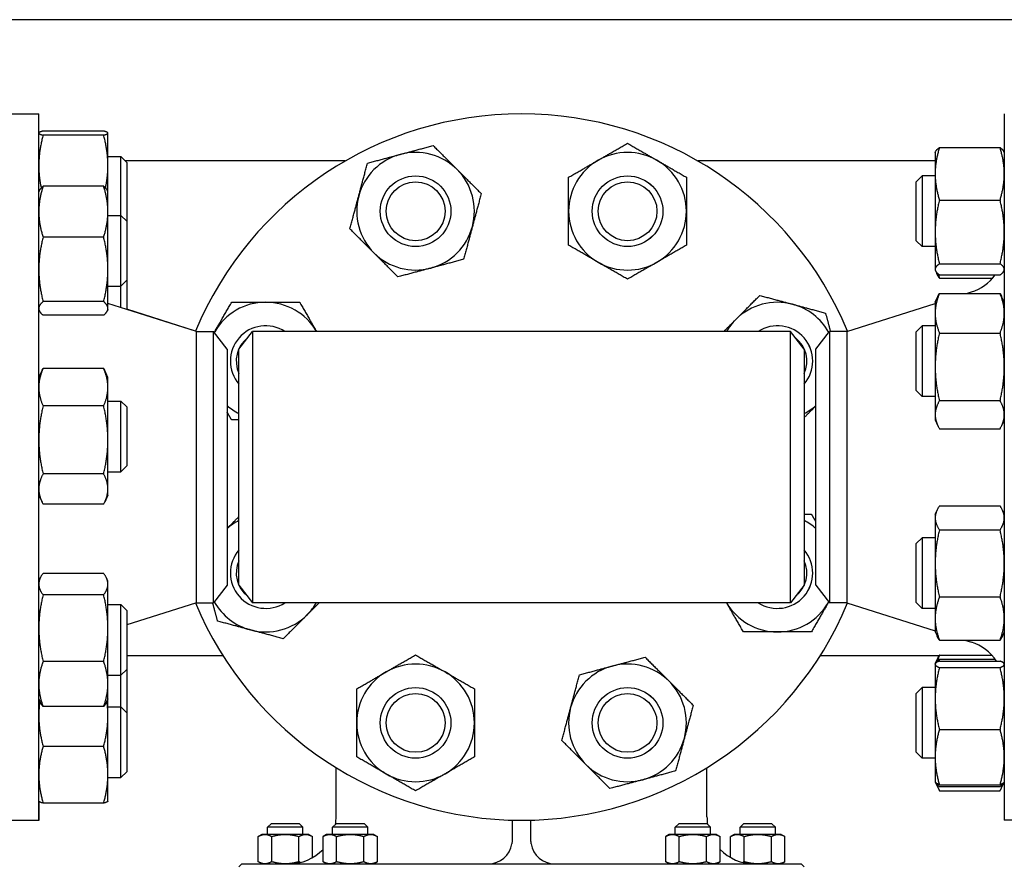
# Model space of a CAD drawing. Header units: inches. Extents: x 18 to 846, y -67 to 561.
# Tile 607 of 656: x 425 to 436, y 534 to 543. Entities that reach past the tile are written whole.
import ezdxf

# ---------------------------------------------------------------- set-up
doc = ezdxf.new("R2010")
doc.units = ezdxf.units.IN
doc.header["$LTSCALE"] = 24
doc.header["$MEASUREMENT"] = 0
doc.layers.add('Visible (ANSI)', color=7, linetype='Continuous', lineweight=30)

msp = doc.modelspace()

# ---------------------------------------------------------------- linework, layer by layer
at = {"layer": 'Visible (ANSI)'}
for p, q in [((475.29874, 542.75673), (400.92843, 542.75673)), ((424.36343, 541.75673), (425.30343, 541.75673)), ((425.30343, 534.25673), (425.30343, 541.75673)), ((435.55343, 541.75673), (435.55343, 534.25673)), ((425.30343, 541.55359), (425.30396, 541.55472)), ((425.99234, 541.57417), (425.34852, 541.57417)), ((426.03743, 541.55359), (426.0369, 541.55472)), ((425.99234, 541.53074), (425.34852, 541.53074)), ((426.03743, 541.55246), (426.03743, 541.55359)), ((426.03743, 541.20795), (426.03743, 541.55246)), ((434.81943, 541.34794), (434.82341, 541.35647)), ((434.81943, 541.34794), (434.81943, 541.11978)), ((434.86452, 541.39855), (435.50834, 541.39855)), ((435.55343, 541.34794), (435.54945, 541.35647)), ((426.03743, 541.30359), (426.17593, 541.30359)), ((426.17593, 540.67839), (426.17593, 541.30359)), ((426.23843, 541.24109), (426.17593, 541.30359)), ((428.5576, 541.25673), (426.22279, 541.25673)), ((426.23843, 541.24109), (426.23843, 540.61609)), ((434.81943, 541.25673), (432.29926, 541.25673)), ((426.03743, 540.92839), (426.03743, 541.20795)), ((434.61843, 541.03544), (434.68093, 541.09794)), ((434.61843, 540.41044), (434.61843, 541.03544)), ((434.68093, 541.09794), (434.68093, 540.34794)), ((434.81943, 541.09794), (434.68093, 541.09794)), ((434.81943, 541.11978), (434.81943, 540.50321)), ((425.30343, 540.92839), (425.30945, 540.9413)), ((425.99234, 540.98798), (425.34852, 540.98798)), ((426.03743, 540.92839), (426.03141, 540.9413)), ((426.03743, 540.71793), (426.03743, 540.92839)), ((434.86452, 540.84102), (435.50834, 540.84102)), ((426.03743, 540.10558), (426.03743, 540.71793)), ((426.03743, 540.67839), (426.17593, 540.67839)), ((426.17593, 539.92839), (426.17593, 540.67839)), ((426.23843, 540.61589), (426.17593, 540.67839)), ((426.23843, 540.61609), (426.23833, 540.61599)), ((426.23843, 540.61589), (426.23843, 539.99089)), ((425.99234, 540.44788), (425.34852, 540.44788)), ((434.61843, 540.41044), (434.68093, 540.34794)), ((434.81943, 540.50321), (434.81943, 540.10636)), ((434.81943, 540.34794), (434.68093, 540.34794)), ((426.03743, 539.69104), (426.03743, 540.10558)), ((434.81943, 540.10636), (434.81943, 540.09794)), ((434.81943, 540.09794), (434.82341, 540.0894)), ((434.86452, 540.1654), (435.50834, 540.1654)), ((435.55343, 540.09794), (435.54945, 540.0894)), ((426.23843, 539.99089), (426.17593, 539.92839)), ((426.23843, 539.99089), (426.23843, 539.68059)), ((434.82341, 540.0894), (434.8366, 540.06111)), ((434.86452, 540.04732), (435.50834, 540.04732)), ((434.86452, 540.01402), (435.43009, 540.01402)), ((426.03743, 539.92839), (426.17593, 539.92839)), ((426.17593, 539.70038), (426.17593, 539.92839)), ((434.81943, 539.75682), (434.84805, 539.81821)), ((434.86452, 539.85008), (435.50834, 539.85008)), ((435.15358, 539.85008), (435.2044, 539.86618)), ((435.55343, 539.75682), (435.5248, 539.81821)), ((425.30343, 539.67839), (425.30945, 539.66547)), ((425.99234, 539.76329), (425.34852, 539.76329)), ((426.03743, 539.67839), (426.03141, 539.66547)), ((426.97676, 539.44673), (426.03743, 539.74425)), ((426.03743, 539.67839), (426.03743, 539.69104)), ((426.96778, 539.45116), (426.23843, 539.68217)), ((433.8801, 539.44673), (434.81943, 539.74425)), ((434.81943, 539.75682), (434.81943, 539.64011)), ((425.99234, 539.61879), (425.34852, 539.61879)), ((434.81943, 539.64011), (434.81943, 539.07101)), ((434.61843, 539.44432), (434.68093, 539.50682)), ((434.68093, 539.50682), (434.68093, 538.75682)), ((434.81943, 539.50682), (434.68093, 539.50682)), ((426.97676, 536.56673), (426.97676, 539.44673)), ((426.97676, 539.44673), (427.15956, 539.44673)), ((427.15956, 536.56673), (427.15956, 539.44673)), ((427.30343, 539.25923), (427.15956, 539.44673)), ((427.42843, 539.25923), (427.5723, 539.44673)), ((427.5723, 539.44673), (427.5723, 536.56673)), ((433.28456, 539.44673), (427.5723, 539.44673)), ((433.28456, 536.56673), (433.28456, 539.44673)), ((433.42843, 539.25923), (433.28456, 539.44673)), ((433.55343, 539.25923), (433.6973, 539.44673)), ((433.8801, 539.44673), (433.6973, 539.44673)), ((433.6973, 539.44673), (433.6973, 536.56673)), ((433.8801, 539.44673), (433.8801, 536.56673)), ((434.61843, 538.81932), (434.61843, 539.44432)), ((434.86452, 539.43014), (435.50834, 539.43014)), ((427.30343, 539.25923), (427.30343, 536.75423)), ((427.42843, 536.75423), (427.42843, 539.25923)), ((433.42843, 539.25923), (433.42843, 536.75423)), ((433.55343, 536.75423), (433.55343, 539.25923)), ((425.99234, 539.05321), (425.34852, 539.05321)), ((434.81943, 539.07101), (434.81943, 538.56272)), ((425.30343, 538.95783), (425.33779, 539.03151)), ((426.03743, 538.95783), (426.00307, 539.03151)), ((426.03743, 538.85431), (426.03743, 538.95783)), ((426.03743, 538.29522), (426.03743, 538.85431)), ((434.61843, 538.81932), (434.68093, 538.75682)), ((434.81943, 538.75682), (434.68093, 538.75682)), ((425.99234, 538.65541), (425.34852, 538.65541)), ((426.03743, 538.70783), (426.17593, 538.70783)), ((426.17593, 537.95783), (426.17593, 538.70783)), ((426.23843, 538.64533), (426.17593, 538.70783)), ((426.23843, 538.64533), (426.23843, 538.02033)), ((434.86452, 538.71188), (435.50834, 538.71188)), ((434.81943, 538.56272), (434.81943, 538.50682)), ((434.81943, 538.50682), (434.84805, 538.44543)), ((435.55343, 538.50682), (435.5248, 538.44543)), ((434.86452, 538.41356), (435.50834, 538.41356)), ((426.03743, 537.77374), (426.03743, 538.29522)), ((426.23843, 538.02033), (426.17593, 537.95783)), ((425.99234, 537.93503), (425.34852, 537.93503)), ((426.03743, 537.95783), (426.17593, 537.95783)), ((425.30343, 537.70783), (425.33779, 537.63415)), ((426.03743, 537.70783), (426.00307, 537.63415)), ((426.03743, 537.70783), (426.03743, 537.77374)), ((425.99234, 537.61245), (425.34852, 537.61245)), ((434.86452, 537.5936), (435.50834, 537.5936)), ((434.81943, 537.50664), (434.8393, 537.54926)), ((434.81943, 537.50664), (434.81943, 537.46674)), ((435.55343, 537.50664), (435.53356, 537.54926)), ((434.81943, 537.46674), (434.81943, 536.9839)), ((434.86452, 537.33988), (435.50834, 537.33988)), ((434.61843, 537.19414), (434.68093, 537.25664)), ((434.61843, 536.56914), (434.61843, 537.19414)), ((434.68093, 537.25664), (434.68093, 536.50664)), ((434.81943, 537.25664), (434.68093, 537.25664)), ((434.81943, 536.9839), (434.81943, 536.3988)), ((425.99234, 536.87833), (425.34852, 536.87833)), ((425.30343, 536.79625), (425.31922, 536.83012)), ((426.03743, 536.79625), (426.02164, 536.83012)), ((426.03743, 536.76413), (426.03743, 536.79625)), ((426.03743, 536.29639), (426.03743, 536.76413)), ((427.30343, 536.75423), (427.15956, 536.56673)), ((427.42843, 536.75423), (427.5723, 536.56673)), ((433.42843, 536.75423), (433.28456, 536.56673)), ((433.55343, 536.75423), (433.6973, 536.56673)), ((425.99234, 536.64993), (425.34852, 536.64993)), ((426.03743, 536.54625), (426.17593, 536.54625)), ((426.17593, 535.79625), (426.17593, 536.54625)), ((426.23843, 536.48375), (426.17593, 536.54625)), ((426.97676, 536.56673), (426.23843, 536.33288)), ((426.96778, 536.5623), (426.23843, 536.33129)), ((426.97676, 536.56673), (427.15956, 536.56673)), ((433.28456, 536.56673), (427.5723, 536.56673)), ((433.8801, 536.56673), (433.6973, 536.56673)), ((433.8801, 536.56673), (434.81943, 536.26921)), ((434.61843, 536.56914), (434.68093, 536.50664)), ((434.86452, 536.62792), (435.50834, 536.62792)), ((426.23843, 536.48375), (426.23843, 535.85875)), ((434.81943, 536.50664), (434.68093, 536.50664)), ((434.81943, 536.3988), (434.81943, 536.25664)), ((426.03743, 535.70352), (426.03743, 536.29639)), ((434.81943, 536.25664), (434.8393, 536.21402)), ((435.55343, 536.25664), (435.53356, 536.21402)), ((434.86452, 536.16968), (435.50834, 536.16968)), ((435.13368, 536.16968), (435.2044, 536.14728)), ((425.99234, 535.94285), (425.34852, 535.94285)), ((426.23843, 536.00673), (427.25628, 536.00673)), ((433.60057, 536.00673), (434.86263, 536.00673)), ((434.81943, 535.91552), (434.82082, 535.9185)), ((434.81943, 535.91552), (434.81943, 535.91256)), ((434.81943, 535.91256), (434.81943, 535.54888)), ((434.82082, 535.9185), (434.82341, 535.92406)), ((434.82341, 535.92406), (434.85169, 535.9847)), ((434.86452, 536.01027), (435.42036, 536.01027)), ((434.86452, 535.96614), (435.45675, 535.96614)), ((434.86452, 535.94767), (435.50834, 535.94767)), ((435.55343, 535.91552), (435.55204, 535.9185)), ((426.23843, 535.85875), (426.17593, 535.79625)), ((426.23843, 535.85875), (426.23843, 535.39758)), ((434.86452, 535.87745), (435.50834, 535.87745)), ((426.03743, 535.79625), (426.17593, 535.79625)), ((426.03743, 535.54625), (426.03743, 535.70352)), ((426.17593, 535.45987), (426.17593, 535.79625)), ((434.61843, 535.60302), (434.68093, 535.66552)), ((434.61843, 534.97802), (434.61843, 535.60302)), ((434.68093, 535.66552), (434.68093, 534.91552)), ((434.81943, 535.66552), (434.68093, 535.66552)), ((425.30343, 535.54625), (425.31922, 535.51239)), ((426.03743, 535.54625), (426.02164, 535.51239)), ((426.03743, 535.36423), (426.03743, 535.54625)), ((434.81943, 535.54888), (434.81943, 534.92685)), ((425.99234, 535.46418), (425.34852, 535.46418)), ((426.03743, 535.45987), (426.17593, 535.45987)), ((426.17593, 534.70987), (426.17593, 535.45987)), ((426.23843, 535.39737), (426.17593, 535.45987)), ((426.23843, 535.39758), (426.23833, 535.39747)), ((426.23843, 535.39737), (426.23843, 534.77237)), ((426.03743, 534.74036), (426.03743, 535.36423)), ((434.86452, 535.22031), (435.50834, 535.22031)), ((425.99234, 535.04144), (425.34852, 535.04144)), ((434.61843, 534.97802), (434.68093, 534.91552)), ((434.81943, 534.91552), (434.68093, 534.91552)), ((434.81943, 534.92685), (434.81943, 534.66552)), ((426.23843, 534.77237), (426.17593, 534.70987)), ((428.45992, 534.29413), (428.45992, 534.81495)), ((432.39693, 534.29413), (432.39693, 534.81495)), ((426.03743, 534.45987), (426.03743, 534.74036)), ((426.03743, 534.70987), (426.17593, 534.70987)), ((434.81943, 534.66552), (434.82082, 534.66255)), ((434.82082, 534.66255), (434.82341, 534.65699)), ((434.82341, 534.65699), (434.85169, 534.59635)), ((435.54945, 534.65699), (435.52117, 534.59635)), ((435.55204, 534.66255), (435.54945, 534.65699)), ((435.55343, 534.66552), (435.55204, 534.66255)), ((434.86452, 534.63338), (435.50834, 534.63338)), ((434.86452, 534.61491), (435.50834, 534.61491)), ((434.86452, 534.57078), (435.50834, 534.57078)), ((425.30343, 534.45987), (425.30396, 534.45874)), ((425.30843, 534.25673), (425.30843, 534.45401)), ((426.03743, 534.45987), (426.0369, 534.45874)), ((425.99234, 534.43929), (425.34852, 534.43929)), ((424.36343, 534.25673), (425.30343, 534.25673)), ((425.30343, 534.25673), (425.30843, 534.25673)), ((430.32843, 534.25673), (430.32843, 534.25806)), ((430.32843, 534.25673), (430.32843, 534.04413)), ((430.32843, 534.25673), (430.42843, 534.25673)), ((430.42843, 534.25673), (430.52843, 534.25673)), ((430.52843, 534.25806), (430.52843, 534.25673)), ((430.52843, 534.04413), (430.52843, 534.25673)), ((436.49343, 534.25673), (435.55343, 534.25673)), ((427.7703, 534.21933), (427.73305, 534.18208)), ((428.10805, 534.18208), (427.73305, 534.18208)), ((427.73305, 534.10663), (427.73305, 534.18208)), ((428.0708, 534.21933), (427.7703, 534.21933)), ((428.0708, 534.21933), (428.10805, 534.18208)), ((428.10805, 534.10663), (428.10805, 534.18208)), ((428.45928, 534.21933), (428.42203, 534.18208)), ((428.79703, 534.18208), (428.42203, 534.18208)), ((428.42203, 534.10663), (428.42203, 534.18208)), ((428.75978, 534.21933), (428.45928, 534.21933)), ((428.75978, 534.21933), (428.79703, 534.18208)), ((428.79703, 534.10663), (428.79703, 534.18208)), ((432.09708, 534.21933), (432.05983, 534.18208)), ((432.43483, 534.18208), (432.05983, 534.18208)), ((432.05983, 534.10663), (432.05983, 534.18208)), ((432.39758, 534.21933), (432.09708, 534.21933)), ((432.39758, 534.21933), (432.43483, 534.18208)), ((432.43483, 534.10663), (432.43483, 534.18208)), ((432.78605, 534.21933), (432.7488, 534.18208)), ((433.1238, 534.18208), (432.7488, 534.18208)), ((432.7488, 534.10663), (432.7488, 534.18208)), ((433.08655, 534.21933), (432.78605, 534.21933)), ((433.08655, 534.21933), (433.1238, 534.18208)), ((433.1238, 534.10663), (433.1238, 534.18208)), ((427.67055, 534.10663), (427.63188, 534.0843)), ((427.63188, 533.81646), (427.63188, 534.0843)), ((427.70405, 534.10663), (427.67055, 534.10663)), ((427.92055, 534.10663), (427.70405, 534.10663)), ((427.77622, 533.81646), (427.77622, 534.0843)), ((428.13706, 534.10663), (427.92055, 534.10663)), ((428.06489, 533.81646), (428.06489, 534.0843)), ((428.17055, 534.10663), (428.13706, 534.10663)), ((428.17055, 534.10663), (428.20923, 534.0843)), ((428.20923, 533.86072), (428.20923, 534.0843)), ((428.35953, 534.10663), (428.32086, 534.0843)), ((428.32086, 533.81646), (428.32086, 534.0843)), ((428.39302, 534.10663), (428.35953, 534.10663)), ((428.60953, 534.10663), (428.39302, 534.10663)), ((428.46519, 533.81646), (428.46519, 534.0843)), ((428.82604, 534.10663), (428.60953, 534.10663)), ((428.75387, 533.81646), (428.75387, 534.0843)), ((428.85953, 534.10663), (428.82604, 534.10663)), ((428.85953, 534.10663), (428.89821, 534.0843)), ((428.89821, 533.81646), (428.89821, 534.0843)), ((431.99733, 534.10663), (431.95865, 534.0843)), ((431.95865, 533.81646), (431.95865, 534.0843)), ((432.03082, 534.10663), (431.99733, 534.10663)), ((432.24733, 534.10663), (432.03082, 534.10663)), ((432.10299, 533.81646), (432.10299, 534.0843)), ((432.46383, 534.10663), (432.24733, 534.10663)), ((432.39166, 533.81646), (432.39166, 534.0843)), ((432.49733, 534.10663), (432.46383, 534.10663)), ((432.49733, 534.10663), (432.536, 534.0843)), ((432.536, 533.81646), (432.536, 534.0843)), ((432.6863, 534.10663), (432.64763, 534.0843)), ((432.64763, 533.86072), (432.64763, 534.0843)), ((432.7198, 534.10663), (432.6863, 534.10663)), ((432.9363, 534.10663), (432.7198, 534.10663)), ((432.79197, 533.81646), (432.79197, 534.0843)), ((433.15281, 534.10663), (432.9363, 534.10663)), ((433.08064, 533.81646), (433.08064, 534.0843)), ((433.1863, 534.10663), (433.15281, 534.10663)), ((433.1863, 534.10663), (433.22498, 534.0843)), ((433.22498, 533.81646), (433.22498, 534.0843)), ((427.45968, 533.79413), (427.42843, 533.76288)), ((427.45968, 533.79413), (427.51731, 533.79413)), ((427.51731, 533.79413), (429.05378, 533.79413)), ((427.67055, 533.79413), (427.63188, 533.81646)), ((428.35953, 533.79413), (428.32086, 533.81646)), ((428.85953, 533.79413), (428.89821, 533.81646)), ((429.05378, 533.79413), (431.80308, 533.79413)), ((431.80308, 533.79413), (433.33955, 533.79413)), ((431.99733, 533.79413), (431.95865, 533.81646)), ((432.49733, 533.79413), (432.536, 533.81646)), ((433.1863, 533.79413), (433.22498, 533.81646)), ((433.33955, 533.79413), (433.39718, 533.79413)), ((433.39718, 533.79413), (433.42843, 533.76288))]:
    msp.add_line(p, q, dxfattribs=at)
for centre, radius in [((429.30334, 540.72294), 0.37513), ((429.30334, 540.72294), 0.375), ((429.30334, 540.72294), 0.3125), ((431.55352, 540.72294), 0.37513), ((431.55352, 540.72294), 0.375), ((431.55352, 540.72294), 0.3125), ((429.30334, 535.29052), 0.37513), ((429.30334, 535.29052), 0.375), ((429.30334, 535.29052), 0.3125), ((431.55352, 535.29052), 0.37513), ((431.55352, 535.29052), 0.375), ((431.55352, 535.29052), 0.3125)]:
    msp.add_circle(centre, radius, dxfattribs=at)
for centre, radius, start, end in [((430.42843, 538.00673), 3.75, 22.631841, 157.368159), ((429.30334, 540.72294), 0.625, 45, 105), ((431.55352, 540.72294), 0.625, 60, 120), ((429.30334, 540.72294), 0.625, 105, 165), ((431.55352, 540.72294), 0.625, 120, 180), ((431.55352, 540.72294), 0.625, 0, 60), ((429.30334, 540.72294), 0.625, 345, 45), ((429.30334, 540.72294), 0.625, 165, 225), ((431.55352, 540.72294), 0.625, 180, 240), ((431.55352, 540.72294), 0.625, 300, 0), ((429.30334, 540.72294), 0.625, 285, 345), ((429.30334, 540.72294), 0.625, 225, 285), ((431.55352, 540.72294), 0.625, 240, 300), ((435.05343, 540.34284), 0.5, 287.574716, 323.768383), ((427.71222, 539.13182), 0.625, 90, 150), ((427.71222, 539.13182), 0.625, 30.255516, 90), ((433.14463, 539.13182), 0.625, 75, 135), ((433.14463, 539.13182), 0.625, 29.24595, 75), ((433.14463, 539.13182), 0.625, 135, 149.744484), ((427.71222, 539.13182), 0.37513, 57.085092, 220.840842), ((427.71222, 539.13182), 0.375, 57.114984, 220.818462), ((433.14463, 539.13182), 0.37513, 319.159158, 122.914908), ((433.14463, 539.13182), 0.375, 319.181538, 122.885016), ((427.71222, 539.13182), 0.625, 150, 150.75405), ((427.71222, 539.13182), 0.3125, 128.121797, 204.750248), ((433.14463, 539.13182), 0.3125, 335.249752, 51.878203), ((427.71222, 539.13182), 0.625, 229.150779, 242.994844), ((433.14463, 539.13182), 0.625, 297.005156, 310.849221), ((427.71222, 536.88164), 0.625, 117.005156, 130.849221), ((433.14463, 536.88164), 0.625, 49.150779, 62.994844), ((427.71222, 536.88164), 0.37513, 139.159158, 302.914908), ((427.71222, 536.88164), 0.375, 139.181538, 302.885016), ((433.14463, 536.88164), 0.37513, 237.085092, 40.840842), ((433.14463, 536.88164), 0.375, 237.114984, 40.818462), ((427.71222, 536.88164), 0.3125, 155.249752, 231.878203), ((433.14463, 536.88164), 0.3125, 308.121797, 24.750248), ((430.42843, 538.00673), 3.75, 202.631841, 337.368159), ((427.71222, 536.88164), 0.625, 209.24595, 255), ((427.71222, 536.88164), 0.625, 315, 329.744484), ((433.14463, 536.88164), 0.625, 210.255516, 270), ((433.14463, 536.88164), 0.625, 270, 330), ((433.14463, 536.88164), 0.625, 330, 330.75405), ((427.71222, 536.88164), 0.625, 255, 315), ((435.05343, 535.67062), 0.5, 33.648781, 72.425284), ((429.30334, 535.29052), 0.625, 60, 120), ((431.55352, 535.29052), 0.625, 45, 105), ((429.30334, 535.29052), 0.625, 120, 180), ((429.30334, 535.29052), 0.625, 0, 60), ((431.55352, 535.29052), 0.625, 105, 165), ((431.55352, 535.29052), 0.625, 345, 45), ((431.55352, 535.29052), 0.625, 165, 225), ((429.30334, 535.29052), 0.625, 180, 240), ((429.30334, 535.29052), 0.625, 300, 0), ((431.55352, 535.29052), 0.625, 285, 345), ((431.55352, 535.29052), 0.625, 225, 285), ((429.30334, 535.29052), 0.625, 240, 300), ((427.95992, 534.29413), 0.5, 350.709763, 0), ((432.89693, 534.29413), 0.5, 180, 189.290237), ((427.95992, 534.29413), 0.5, 270, 316.208453), ((430.07843, 534.04413), 0.25, 270, 351.395888), ((430.77843, 534.04413), 0.25, 188.604112, 270), ((432.89693, 534.29413), 0.5, 223.791547, 270)]:
    msp.add_arc(centre, radius, start, end, dxfattribs=at)
for points, weights in [([(425.34852, 541.57417), (425.30343, 541.56253), (425.30343, 541.55246)], [1, 1.0379548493, 1]), ([(426.03743, 541.55246), (426.03743, 541.56253), (425.99234, 541.57417)], [1, 1.0379548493, 1]), ([(425.30343, 541.55246), (425.30343, 541.54238), (425.34852, 541.53074)], [1, 1.0379548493, 1]), ([(425.34852, 541.53074), (425.30343, 541.35776), (425.30343, 541.20795)], [1, 1.0379548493, 1]), ([(425.99234, 541.53074), (426.03743, 541.54238), (426.03743, 541.55246)], [1, 1.0379548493, 1]), ([(426.03743, 541.20795), (426.03743, 541.35776), (425.99234, 541.53074)], [1, 1.0379548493, 1]), ([(429.14158, 541.32664), (429.30334, 541.36998), (429.49013, 541.42003)], [1, 1.0379548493, 1]), ([(429.49013, 541.42003), (429.62686, 541.2833), (429.74528, 541.16488)], [1, 1.0379548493, 1]), ([(431.24102, 541.2642), (431.38605, 541.34794), (431.55352, 541.44462)], [1, 1.0379548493, 1]), ([(431.55352, 541.44462), (431.72099, 541.34794), (431.86602, 541.2642)], [1, 1.0379548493, 1]), ([(434.86452, 541.39855), (434.81943, 541.24916), (434.81943, 541.11978)], [1, 1.0379548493, 1]), ([(434.82341, 541.35647), (434.83258, 541.37615), (434.86452, 541.39855)], [1.01592605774, 1.02658709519, 1]), ([(435.50834, 541.39855), (435.54027, 541.37615), (435.54945, 541.35647)], [1, 1.02658709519, 1.01592605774]), ([(435.55343, 541.11978), (435.55343, 541.24916), (435.50834, 541.39855)], [1, 1.0379548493, 1]), ([(428.79303, 541.23325), (428.97982, 541.2833), (429.14158, 541.32664)], [1, 1.0379548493, 1]), ([(430.92852, 541.08378), (431.09599, 541.18047), (431.24102, 541.2642)], [1, 1.0379548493, 1]), ([(431.86602, 541.2642), (432.01105, 541.18047), (432.17852, 541.08378)], [1, 1.0379548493, 1]), ([(425.30343, 541.20795), (425.30343, 541.09356), (425.3289, 540.96917)], [1, 1.02872371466, 1.01397199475]), ([(426.01196, 540.96917), (426.03743, 541.09356), (426.03743, 541.20795)], [1.01397199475, 1.02872371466, 1]), ([(428.69964, 540.8847), (428.74298, 541.04646), (428.79303, 541.23325)], [1, 1.0379548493, 1]), ([(429.74528, 541.16488), (429.8637, 541.04646), (430.00044, 540.90972)], [1, 1.0379548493, 1]), ([(430.92852, 540.72294), (430.92852, 540.8904), (430.92852, 541.08378)], [1, 1.0379548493, 1]), ([(432.17852, 541.08378), (432.17852, 540.8904), (432.17852, 540.72294)], [1, 1.0379548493, 1]), ([(434.81943, 541.11978), (434.81943, 540.99041), (434.86452, 540.84102)], [1, 1.0379548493, 1]), ([(435.50834, 540.84102), (435.55343, 540.99041), (435.55343, 541.11978)], [1, 1.0379548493, 1]), ([(425.34852, 540.98798), (425.30343, 540.84326), (425.30343, 540.71793)], [1, 1.0379548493, 1]), ([(425.30945, 540.9413), (425.31966, 540.9632), (425.34852, 540.98798)], [1.01766920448, 1.02396005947, 1]), ([(426.03743, 540.71793), (426.03743, 540.84326), (425.99234, 540.98798)], [1, 1.0379548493, 1]), ([(425.99234, 540.98798), (426.02119, 540.9632), (426.03141, 540.9413)], [1, 1.02396005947, 1.01766920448]), ([(428.60624, 540.53615), (428.65629, 540.72294), (428.69964, 540.8847)], [1, 1.0379548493, 1]), ([(430.00044, 540.90972), (429.95039, 540.72294), (429.90704, 540.56117)], [1, 1.0379548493, 1]), ([(434.86452, 540.84102), (434.81943, 540.65998), (434.81943, 540.50321)], [1, 1.0379548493, 1]), ([(435.55343, 540.50321), (435.55343, 540.65998), (435.50834, 540.84102)], [1, 1.0379548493, 1]), ([(430.92852, 540.36209), (430.92852, 540.55547), (430.92852, 540.72294)], [1, 1.0379548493, 1]), ([(432.17852, 540.72294), (432.17852, 540.55547), (432.17852, 540.36209)], [1, 1.0379548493, 1]), ([(425.30343, 540.71793), (425.30343, 540.5926), (425.34852, 540.44788)], [1, 1.0379548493, 1]), ([(425.99234, 540.44788), (426.03743, 540.5926), (426.03743, 540.71793)], [1, 1.0379548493, 1]), ([(428.8614, 540.28099), (428.74298, 540.39941), (428.60624, 540.53615)], [1, 1.0379548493, 1]), ([(429.90704, 540.56117), (429.8637, 540.39941), (429.81365, 540.21263)], [1, 1.0379548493, 1]), ([(425.34852, 540.44788), (425.30343, 540.26444), (425.30343, 540.10558)], [1, 1.0379548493, 1]), ([(426.03743, 540.10558), (426.03743, 540.26444), (425.99234, 540.44788)], [1, 1.0379548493, 1]), ([(434.81943, 540.50321), (434.81943, 540.34643), (434.86452, 540.1654)], [1, 1.0379548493, 1]), ([(435.50834, 540.1654), (435.55343, 540.34643), (435.55343, 540.50321)], [1, 1.0379548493, 1]), ([(431.24102, 540.18167), (431.09599, 540.2654), (430.92852, 540.36209)], [1, 1.0379548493, 1]), ([(432.17852, 540.36209), (432.01105, 540.2654), (431.86602, 540.18167)], [1, 1.0379548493, 1]), ([(429.11655, 540.02584), (428.97982, 540.16258), (428.8614, 540.28099)], [1, 1.0379548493, 1]), ([(429.81365, 540.21263), (429.62686, 540.16258), (429.4651, 540.11923)], [1, 1.0379548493, 1]), ([(425.30343, 540.10558), (425.30343, 539.94672), (425.34852, 539.76329)], [1, 1.0379548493, 1]), ([(425.99234, 539.76329), (426.03743, 539.94672), (426.03743, 540.10558)], [1, 1.0379548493, 1]), ([(429.4651, 540.11923), (429.30334, 540.07589), (429.11655, 540.02584)], [1, 1.0379548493, 1]), ([(431.55352, 540.00125), (431.38605, 540.09794), (431.24102, 540.18167)], [1, 1.0379548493, 1]), ([(431.86602, 540.18167), (431.72099, 540.09794), (431.55352, 540.00125)], [1, 1.0379548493, 1]), ([(434.86452, 540.1654), (434.81943, 540.13376), (434.81943, 540.10636)], [1, 1.0379548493, 1]), ([(434.81943, 540.10636), (434.81943, 540.07896), (434.86452, 540.04732)], [1, 1.0379548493, 1]), ([(435.55343, 540.10636), (435.55343, 540.13376), (435.50834, 540.1654)], [1, 1.0379548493, 1]), ([(435.50834, 540.04732), (435.55343, 540.07896), (435.55343, 540.10636)], [1, 1.0379548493, 1]), ([(434.86452, 540.01402), (434.84711, 540.03858), (434.8366, 540.06111)], [1, 1.01432189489, 1.01783533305]), ([(434.84984, 540.05844), (434.85641, 540.03673), (434.86452, 540.01402)], [1.01092432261, 1.00661509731, 1]), ([(432.70269, 539.57376), (432.82111, 539.69218), (432.95785, 539.82892)], [1, 1.0379548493, 1]), ([(432.95785, 539.82892), (433.14463, 539.77887), (433.3064, 539.73552)], [1, 1.0379548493, 1]), ([(434.86452, 539.85008), (434.81943, 539.73756), (434.81943, 539.64011)], [1, 1.0379548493, 1]), ([(434.84805, 539.81821), (434.8553, 539.83375), (434.86452, 539.85008)], [1.01207191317, 1.00752976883, 1]), ([(435.50834, 539.85008), (435.51756, 539.83375), (435.5248, 539.81821)], [1, 1.00752976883, 1.01207191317]), ([(435.55343, 539.64011), (435.55343, 539.73756), (435.50834, 539.85008)], [1, 1.0379548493, 1]), ([(425.34852, 539.76329), (425.30343, 539.72457), (425.30343, 539.69104)], [1, 1.0379548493, 1]), ([(425.30343, 539.69104), (425.30343, 539.65751), (425.34852, 539.61879)], [1, 1.0379548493, 1]), ([(426.03743, 539.69104), (426.03743, 539.72457), (425.99234, 539.76329)], [1, 1.0379548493, 1]), ([(425.99234, 539.61879), (426.03743, 539.65751), (426.03743, 539.69104)], [1, 1.0379548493, 1]), ([(427.17096, 539.44432), (427.25469, 539.58935), (427.35138, 539.75682)], [1, 1.0379548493, 1]), ([(427.35138, 539.75682), (427.54475, 539.75682), (427.71222, 539.75682)], [1, 1.0379548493, 1]), ([(427.71222, 539.75682), (427.87969, 539.75682), (428.07307, 539.75682)], [1, 1.0379548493, 1]), ([(428.07307, 539.75682), (428.16901, 539.59064), (428.2521, 539.44673)], [1, 1.03765085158, 1.00060312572]), ([(433.3064, 539.73552), (433.46816, 539.69218), (433.65495, 539.64213)], [1, 1.0379548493, 1]), ([(432.57566, 539.44673), (432.64044, 539.51151), (432.70269, 539.57376)], [1.01895693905, 1.01960093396, 1]), ([(433.65495, 539.64213), (433.6826, 539.53893), (433.7073, 539.44673)], [1, 1.02061936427, 1.01883536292]), ([(434.81943, 539.64011), (434.81943, 539.54267), (434.86452, 539.43014)], [1, 1.0379548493, 1]), ([(435.50834, 539.43014), (435.55343, 539.54267), (435.55343, 539.64011)], [1, 1.0379548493, 1]), ([(427.16686, 539.43722), (427.16891, 539.44077), (427.17096, 539.44432)], [1.00175027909, 1.00089630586, 1]), ([(434.86452, 539.43014), (434.81943, 539.23769), (434.81943, 539.07101)], [1, 1.0379548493, 1]), ([(435.55343, 539.07101), (435.55343, 539.23769), (435.50834, 539.43014)], [1, 1.0379548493, 1]), ([(425.34852, 539.05321), (425.30343, 538.94662), (425.30343, 538.85431)], [1, 1.0379548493, 1]), ([(425.33779, 539.03151), (425.34276, 539.04219), (425.34852, 539.05321)], [1.00821613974, 1.00468681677, 1]), ([(426.03743, 538.85431), (426.03743, 538.94662), (425.99234, 539.05321)], [1, 1.0379548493, 1]), ([(425.99234, 539.05321), (425.99809, 539.04219), (426.00307, 539.03151)], [1, 1.00468681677, 1.00821613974]), ([(434.81943, 539.07101), (434.81943, 538.90434), (434.86452, 538.71188)], [1, 1.0379548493, 1]), ([(435.50834, 538.71188), (435.55343, 538.90434), (435.55343, 539.07101)], [1, 1.0379548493, 1]), ([(425.30343, 538.85431), (425.30343, 538.762), (425.34852, 538.65541)], [1, 1.0379548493, 1]), ([(425.99234, 538.65541), (426.03743, 538.762), (426.03743, 538.85431)], [1, 1.0379548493, 1]), ([(425.34852, 538.65541), (425.30343, 538.46238), (425.30343, 538.29522)], [1, 1.0379548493, 1]), ([(426.03743, 538.29522), (426.03743, 538.46238), (425.99234, 538.65541)], [1, 1.0379548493, 1]), ([(433.55343, 538.65673), (433.49272, 538.59603), (433.42843, 538.53173)], [1.00888345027, 1.0228277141, 1.01750875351]), ([(434.86452, 538.71188), (434.81943, 538.63194), (434.81943, 538.56272)], [1, 1.0379548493, 1]), ([(435.55343, 538.56272), (435.55343, 538.63194), (435.50834, 538.71188)], [1, 1.0379548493, 1]), ([(427.35138, 538.50682), (427.32667, 538.54962), (427.30343, 538.58987)], [1, 1.00943286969, 1.01417706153]), ([(434.81943, 538.56272), (434.81943, 538.49349), (434.86452, 538.41356)], [1, 1.0379548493, 1]), ([(435.50834, 538.41356), (435.55343, 538.49349), (435.55343, 538.56272)], [1, 1.0379548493, 1]), ([(427.42843, 538.50682), (427.39087, 538.50682), (427.35138, 538.50682)], [1.01206453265, 1.00752365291, 1]), ([(425.30343, 538.29522), (425.30343, 538.12805), (425.34852, 537.93503)], [1, 1.0379548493, 1]), ([(425.99234, 537.93503), (426.03743, 538.12805), (426.03743, 538.29522)], [1, 1.0379548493, 1]), ([(425.34852, 537.93503), (425.30343, 537.84859), (425.30343, 537.77374)], [1, 1.0379548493, 1]), ([(426.03743, 537.77374), (426.03743, 537.84859), (425.99234, 537.93503)], [1, 1.0379548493, 1]), ([(425.30343, 537.77374), (425.30343, 537.69889), (425.34852, 537.61245)], [1, 1.0379548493, 1]), ([(425.99234, 537.61245), (426.03743, 537.69889), (426.03743, 537.77374)], [1, 1.0379548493, 1]), ([(434.86452, 537.5936), (434.81943, 537.52562), (434.81943, 537.46674)], [1, 1.0379548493, 1]), ([(435.55343, 537.46674), (435.55343, 537.52562), (435.50834, 537.5936)], [1, 1.0379548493, 1]), ([(427.30343, 537.35673), (427.36413, 537.41744), (427.42843, 537.48173)], [1.00888345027, 1.0228277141, 1.01750875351]), ([(433.42843, 537.50664), (433.46599, 537.50664), (433.50548, 537.50664)], [1.01206453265, 1.00752365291, 1]), ([(433.50548, 537.50664), (433.53019, 537.46384), (433.55343, 537.42359)], [1, 1.00943286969, 1.01417706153]), ([(434.81943, 537.46674), (434.81943, 537.40787), (434.86452, 537.33988)], [1, 1.0379548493, 1]), ([(435.50834, 537.33988), (435.55343, 537.40787), (435.55343, 537.46674)], [1, 1.0379548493, 1]), ([(434.86452, 537.33988), (434.81943, 537.14911), (434.81943, 536.9839)], [1, 1.0379548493, 1]), ([(435.55343, 536.9839), (435.55343, 537.14911), (435.50834, 537.33988)], [1, 1.0379548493, 1]), ([(434.81943, 536.9839), (434.81943, 536.81869), (434.86452, 536.62792)], [1, 1.0379548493, 1]), ([(435.50834, 536.62792), (435.55343, 536.81869), (435.55343, 536.9839)], [1, 1.0379548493, 1]), ([(425.34852, 536.87833), (425.30343, 536.81713), (425.30343, 536.76413)], [1, 1.0379548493, 1]), ([(426.03743, 536.76413), (426.03743, 536.81713), (425.99234, 536.87833)], [1, 1.0379548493, 1]), ([(425.30343, 536.76413), (425.30343, 536.71113), (425.34852, 536.64993)], [1, 1.0379548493, 1]), ([(425.99234, 536.64993), (426.03743, 536.71113), (426.03743, 536.76413)], [1, 1.0379548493, 1]), ([(425.34852, 536.64993), (425.30343, 536.46047), (425.30343, 536.29639)], [1, 1.0379548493, 1]), ([(426.03743, 536.29639), (426.03743, 536.46047), (425.99234, 536.64993)], [1, 1.0379548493, 1]), ([(427.20191, 536.37133), (427.17426, 536.47453), (427.14956, 536.56673)], [1, 1.02061936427, 1.01883536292]), ([(428.2812, 536.56673), (428.21642, 536.50195), (428.15416, 536.4397)], [1.01895693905, 1.01960093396, 1]), ([(432.78379, 536.25664), (432.68785, 536.42282), (432.60476, 536.56673)], [1, 1.03765085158, 1.00060312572]), ([(433.6859, 536.56914), (433.60217, 536.42411), (433.50548, 536.25664)], [1, 1.0379548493, 1]), ([(433.69, 536.57625), (433.68795, 536.57269), (433.6859, 536.56914)], [1.00175027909, 1.00089630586, 1]), ([(434.86452, 536.62792), (434.81943, 536.50513), (434.81943, 536.3988)], [1, 1.0379548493, 1]), ([(435.55343, 536.3988), (435.55343, 536.50513), (435.50834, 536.62792)], [1, 1.0379548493, 1]), ([(428.15416, 536.4397), (428.03575, 536.32128), (427.89901, 536.18454)], [1, 1.0379548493, 1]), ([(427.55046, 536.27794), (427.3887, 536.32128), (427.20191, 536.37133)], [1, 1.0379548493, 1]), ([(434.81943, 536.3988), (434.81943, 536.29246), (434.86452, 536.16968)], [1, 1.0379548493, 1]), ([(435.50834, 536.16968), (435.55343, 536.29246), (435.55343, 536.3988)], [1, 1.0379548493, 1]), ([(425.30343, 536.29639), (425.30343, 536.13231), (425.34852, 535.94285)], [1, 1.0379548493, 1]), ([(425.99234, 535.94285), (426.03743, 536.13231), (426.03743, 536.29639)], [1, 1.0379548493, 1]), ([(427.89901, 536.18454), (427.71222, 536.23459), (427.55046, 536.27794)], [1, 1.0379548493, 1]), ([(433.14463, 536.25664), (432.97717, 536.25664), (432.78379, 536.25664)], [1, 1.0379548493, 1]), ([(433.50548, 536.25664), (433.3121, 536.25664), (433.14463, 536.25664)], [1, 1.0379548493, 1]), ([(434.86452, 536.16968), (434.84924, 536.19271), (434.8393, 536.21402)], [1, 1.01254508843, 1.01679720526]), ([(435.53356, 536.21402), (435.52362, 536.19271), (435.50834, 536.16968)], [1.01679720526, 1.01254508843, 1]), ([(425.34852, 535.94285), (425.30343, 535.81459), (425.30343, 535.70352)], [1, 1.0379548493, 1]), ([(426.03743, 535.70352), (426.03743, 535.81459), (425.99234, 535.94285)], [1, 1.0379548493, 1]), ([(428.99084, 535.83179), (429.13587, 535.91552), (429.30334, 536.01221)], [1, 1.0379548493, 1]), ([(429.30334, 536.01221), (429.47081, 535.91552), (429.61584, 535.83179)], [1, 1.0379548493, 1]), ([(431.39176, 535.89423), (431.55352, 535.93757), (431.7403, 535.98762)], [1, 1.0379548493, 1]), ([(431.7403, 535.98762), (431.87704, 535.85088), (431.99546, 535.73247)], [1, 1.0379548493, 1]), ([(434.86452, 535.94767), (434.81943, 535.92885), (434.81943, 535.91256)], [1, 1.0379548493, 1]), ([(434.81943, 535.91256), (434.81943, 535.89627), (434.86452, 535.87745)], [1, 1.0379548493, 1]), ([(434.82341, 535.92406), (434.83258, 535.94373), (434.86452, 535.96614)], [1.01592605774, 1.02658709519, 1]), ([(434.86452, 536.01027), (434.85116, 535.97807), (434.8419, 535.94803)], [1, 1.01095194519, 1.01558348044]), ([(434.85169, 535.9847), (434.85753, 535.99724), (434.86452, 536.01027)], [1.00968284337, 1.00569633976, 1]), ([(434.86452, 535.96614), (434.8613, 535.95548), (434.85832, 535.945)], [1, 1.00261774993, 1.00487440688]), ([(435.55343, 535.91256), (435.55343, 535.92885), (435.50834, 535.94767)], [1, 1.0379548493, 1]), ([(435.50834, 535.87745), (435.55343, 535.89627), (435.55343, 535.91256)], [1, 1.0379548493, 1]), ([(428.67834, 535.65137), (428.84581, 535.74806), (428.99084, 535.83179)], [1, 1.0379548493, 1]), ([(429.61584, 535.83179), (429.76087, 535.74806), (429.92834, 535.65137)], [1, 1.0379548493, 1]), ([(431.04321, 535.80084), (431.22999, 535.85088), (431.39176, 535.89423)], [1, 1.0379548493, 1]), ([(434.86452, 535.87745), (434.81943, 535.70137), (434.81943, 535.54888)], [1, 1.0379548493, 1]), ([(435.55343, 535.54888), (435.55343, 535.70137), (435.50834, 535.87745)], [1, 1.0379548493, 1]), ([(425.30343, 535.70352), (425.30343, 535.59244), (425.34852, 535.46418)], [1, 1.0379548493, 1]), ([(425.99234, 535.46418), (426.03743, 535.59244), (426.03743, 535.70352)], [1, 1.0379548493, 1]), ([(430.94981, 535.45229), (430.99316, 535.61405), (431.04321, 535.80084)], [1, 1.0379548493, 1]), ([(431.99546, 535.73247), (432.11388, 535.61405), (432.25062, 535.47731)], [1, 1.0379548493, 1]), ([(428.67834, 535.29052), (428.67834, 535.45799), (428.67834, 535.65137)], [1, 1.0379548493, 1]), ([(429.92834, 535.65137), (429.92834, 535.45799), (429.92834, 535.29052)], [1, 1.0379548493, 1]), ([(425.31479, 535.52188), (425.30343, 535.44155), (425.30343, 535.36423)], [1.01897391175, 1.01923562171, 1]), ([(425.34852, 535.46418), (425.32995, 535.48938), (425.31922, 535.51239)], [1, 1.01528775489, 1.01826006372]), ([(426.02164, 535.51239), (426.01091, 535.48938), (425.99234, 535.46418)], [1.01826006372, 1.01528775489, 1]), ([(426.03743, 535.36423), (426.03743, 535.44155), (426.02606, 535.52188)], [1, 1.01923562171, 1.01897391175]), ([(434.81943, 535.54888), (434.81943, 535.39639), (434.86452, 535.22031)], [1, 1.0379548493, 1]), ([(435.50834, 535.22031), (435.55343, 535.39639), (435.55343, 535.54888)], [1, 1.0379548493, 1]), ([(430.85642, 535.10374), (430.90647, 535.29052), (430.94981, 535.45229)], [1, 1.0379548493, 1]), ([(432.25062, 535.47731), (432.20057, 535.29052), (432.15722, 535.12876)], [1, 1.0379548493, 1]), ([(425.30343, 535.36423), (425.30343, 535.21442), (425.34852, 535.04144)], [1, 1.0379548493, 1]), ([(425.99234, 535.04144), (426.03743, 535.21442), (426.03743, 535.36423)], [1, 1.0379548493, 1]), ([(428.67834, 534.92968), (428.67834, 535.12306), (428.67834, 535.29052)], [1, 1.0379548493, 1]), ([(429.92834, 535.29052), (429.92834, 535.12306), (429.92834, 534.92968)], [1, 1.0379548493, 1]), ([(434.86452, 535.22031), (434.81943, 535.06304), (434.81943, 534.92685)], [1, 1.0379548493, 1]), ([(435.55343, 534.92685), (435.55343, 535.06304), (435.50834, 535.22031)], [1, 1.0379548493, 1]), ([(431.11158, 534.84858), (430.99316, 534.967), (430.85642, 535.10374)], [1, 1.0379548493, 1]), ([(432.15722, 535.12876), (432.11388, 534.967), (432.06383, 534.78021)], [1, 1.0379548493, 1]), ([(425.34852, 535.04144), (425.30343, 534.88009), (425.30343, 534.74036)], [1, 1.0379548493, 1]), ([(426.03743, 534.74036), (426.03743, 534.88009), (425.99234, 535.04144)], [1, 1.0379548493, 1]), ([(428.99084, 534.74926), (428.84581, 534.83299), (428.67834, 534.92968)], [1, 1.0379548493, 1]), ([(429.92834, 534.92968), (429.76087, 534.83299), (429.61584, 534.74926)], [1, 1.0379548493, 1]), ([(434.81943, 534.92685), (434.81943, 534.79065), (434.86452, 534.63338)], [1, 1.0379548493, 1]), ([(435.50834, 534.63338), (435.55343, 534.79065), (435.55343, 534.92685)], [1, 1.0379548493, 1]), ([(431.36673, 534.59343), (431.22999, 534.73017), (431.11158, 534.84858)], [1, 1.0379548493, 1]), ([(432.06383, 534.78021), (431.87704, 534.73017), (431.71528, 534.68682)], [1, 1.0379548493, 1]), ([(425.30343, 534.74036), (425.30343, 534.60063), (425.34852, 534.43929)], [1, 1.0379548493, 1]), ([(425.99234, 534.43929), (426.03743, 534.60063), (426.03743, 534.74036)], [1, 1.0379548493, 1]), ([(429.30334, 534.56884), (429.13587, 534.66552), (428.99084, 534.74926)], [1, 1.0379548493, 1]), ([(429.61584, 534.74926), (429.47081, 534.66552), (429.30334, 534.56884)], [1, 1.0379548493, 1]), ([(431.71528, 534.68682), (431.55352, 534.64348), (431.36673, 534.59343)], [1, 1.0379548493, 1]), ([(434.86452, 534.63338), (434.82715, 534.64898), (434.82082, 534.66255)], [1, 1.0312558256, 1.01103329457]), ([(434.82194, 534.66048), (434.82985, 534.63923), (434.86452, 534.61491)], [1.01375847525, 1.02892942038, 1]), ([(435.55204, 534.66255), (435.54571, 534.64898), (435.50834, 534.63338)], [1.01103329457, 1.0312558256, 1]), ([(435.50834, 534.61491), (435.54301, 534.63923), (435.55091, 534.66048)], [1, 1.02892942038, 1.01375847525]), ([(434.83375, 534.6415), (434.84466, 534.60783), (434.86452, 534.57078)], [1.01861759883, 1.01636427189, 1]), ([(435.50834, 534.57078), (435.52819, 534.60783), (435.53911, 534.6415)], [1, 1.01636427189, 1.01861759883]), ([(425.34852, 534.43929), (425.30817, 534.4497), (425.30396, 534.45874)], [1, 1.03382766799, 1.00735678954]), ([(426.0369, 534.45874), (426.03269, 534.4497), (425.99234, 534.43929)], [1.00735678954, 1.03382766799, 1]), ([(427.63188, 534.0843), (427.67055, 534.10663), (427.70405, 534.10663)], [1.01001874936, 1.04314139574, 1]), ([(427.70405, 534.10663), (427.73754, 534.10663), (427.77622, 534.0843)], [1, 1.04314139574, 1.01001874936]), ([(427.77622, 534.0843), (427.85357, 534.10663), (427.92055, 534.10663)], [1.01001874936, 1.04314139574, 1]), ([(427.92055, 534.10663), (427.98754, 534.10663), (428.06489, 534.0843)], [1, 1.04314139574, 1.01001874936]), ([(428.06489, 534.0843), (428.10357, 534.10663), (428.13706, 534.10663)], [1.01001874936, 1.04314139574, 1]), ([(428.13706, 534.10663), (428.17055, 534.10663), (428.20923, 534.0843)], [1, 1.04314139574, 1.01001874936]), ([(428.32086, 534.0843), (428.35953, 534.10663), (428.39302, 534.10663)], [1.01001874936, 1.04314139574, 1]), ([(428.39302, 534.10663), (428.42652, 534.10663), (428.46519, 534.0843)], [1, 1.04314139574, 1.01001874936]), ([(428.46519, 534.0843), (428.54254, 534.10663), (428.60953, 534.10663)], [1.01001874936, 1.04314139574, 1]), ([(428.60953, 534.10663), (428.67652, 534.10663), (428.75387, 534.0843)], [1, 1.04314139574, 1.01001874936]), ([(428.75387, 534.0843), (428.79254, 534.10663), (428.82604, 534.10663)], [1.01001874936, 1.04314139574, 1]), ([(428.82604, 534.10663), (428.85953, 534.10663), (428.89821, 534.0843)], [1, 1.04314139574, 1.01001874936]), ([(431.95865, 534.0843), (431.99733, 534.10663), (432.03082, 534.10663)], [1.01001874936, 1.04314139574, 1]), ([(432.03082, 534.10663), (432.06431, 534.10663), (432.10299, 534.0843)], [1, 1.04314139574, 1.01001874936]), ([(432.10299, 534.0843), (432.18034, 534.10663), (432.24733, 534.10663)], [1.01001874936, 1.04314139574, 1]), ([(432.24733, 534.10663), (432.31431, 534.10663), (432.39166, 534.0843)], [1, 1.04314139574, 1.01001874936]), ([(432.39166, 534.0843), (432.43034, 534.10663), (432.46383, 534.10663)], [1.01001874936, 1.04314139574, 1]), ([(432.46383, 534.10663), (432.49733, 534.10663), (432.536, 534.0843)], [1, 1.04314139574, 1.01001874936]), ([(432.64763, 534.0843), (432.6863, 534.10663), (432.7198, 534.10663)], [1.01001874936, 1.04314139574, 1]), ([(432.7198, 534.10663), (432.75329, 534.10663), (432.79197, 534.0843)], [1, 1.04314139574, 1.01001874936]), ([(432.79197, 534.0843), (432.86932, 534.10663), (432.9363, 534.10663)], [1.01001874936, 1.04314139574, 1]), ([(432.9363, 534.10663), (433.00329, 534.10663), (433.08064, 534.0843)], [1, 1.04314139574, 1.01001874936]), ([(433.08064, 534.0843), (433.11932, 534.10663), (433.15281, 534.10663)], [1.01001874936, 1.04314139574, 1]), ([(433.15281, 534.10663), (433.1863, 534.10663), (433.22498, 534.0843)], [1, 1.04314139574, 1.01001874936]), ([(427.70405, 533.79413), (427.67055, 533.79413), (427.63188, 533.81646)], [1, 1.04314139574, 1.01001874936]), ([(427.77622, 533.81646), (427.73754, 533.79413), (427.70405, 533.79413)], [1.01001874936, 1.04314139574, 1]), ([(427.92055, 533.79413), (427.85357, 533.79413), (427.77622, 533.81646)], [1, 1.04314139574, 1.01001874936]), ([(428.06489, 533.81646), (427.98754, 533.79413), (427.92055, 533.79413)], [1.01001874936, 1.04314139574, 1]), ([(428.07958, 533.80866), (428.07241, 533.81212), (428.06489, 533.81646)], [1.01983175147, 1.01629387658, 1.01001874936]), ([(428.39302, 533.79413), (428.35953, 533.79413), (428.32086, 533.81646)], [1, 1.04314139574, 1.01001874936]), ([(428.46519, 533.81646), (428.42652, 533.79413), (428.39302, 533.79413)], [1.01001874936, 1.04314139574, 1]), ([(428.60953, 533.79413), (428.54254, 533.79413), (428.46519, 533.81646)], [1, 1.04314139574, 1.01001874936]), ([(428.75387, 533.81646), (428.67652, 533.79413), (428.60953, 533.79413)], [1.01001874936, 1.04314139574, 1]), ([(428.82604, 533.79413), (428.79254, 533.79413), (428.75387, 533.81646)], [1, 1.04314139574, 1.01001874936]), ([(428.89821, 533.81646), (428.85953, 533.79413), (428.82604, 533.79413)], [1.01001874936, 1.04314139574, 1]), ([(432.03082, 533.79413), (431.99733, 533.79413), (431.95865, 533.81646)], [1, 1.04314139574, 1.01001874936]), ([(432.10299, 533.81646), (432.06431, 533.79413), (432.03082, 533.79413)], [1.01001874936, 1.04314139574, 1]), ([(432.24733, 533.79413), (432.18034, 533.79413), (432.10299, 533.81646)], [1, 1.04314139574, 1.01001874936]), ([(432.39166, 533.81646), (432.31431, 533.79413), (432.24733, 533.79413)], [1.01001874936, 1.04314139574, 1]), ([(432.46383, 533.79413), (432.43034, 533.79413), (432.39166, 533.81646)], [1, 1.04314139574, 1.01001874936]), ([(432.536, 533.81646), (432.49733, 533.79413), (432.46383, 533.79413)], [1.01001874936, 1.04314139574, 1]), ([(432.79197, 533.81646), (432.78444, 533.81212), (432.77728, 533.80866)], [1.01001874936, 1.01629387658, 1.01983175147]), ([(432.9363, 533.79413), (432.86932, 533.79413), (432.79197, 533.81646)], [1, 1.04314139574, 1.01001874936]), ([(433.08064, 533.81646), (433.00329, 533.79413), (432.9363, 533.79413)], [1.01001874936, 1.04314139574, 1]), ([(433.15281, 533.79413), (433.11932, 533.79413), (433.08064, 533.81646)], [1, 1.04314139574, 1.01001874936]), ([(433.22498, 533.81646), (433.1863, 533.79413), (433.15281, 533.79413)], [1.01001874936, 1.04314139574, 1])]:
    msp.add_rational_spline(points, weights, degree=2, dxfattribs=at)
for points in [[(430.32843, 534.04413), (430.32837, 534.03183), (430.32747, 534.01923), (430.32562, 534.00673)], [(430.53124, 534.00673), (430.52938, 534.01923), (430.5285, 534.03183), (430.52843, 534.04413)]]:
    msp.add_open_spline(points, degree=3, dxfattribs=at)

doc.saveas('drawing.dxf')
